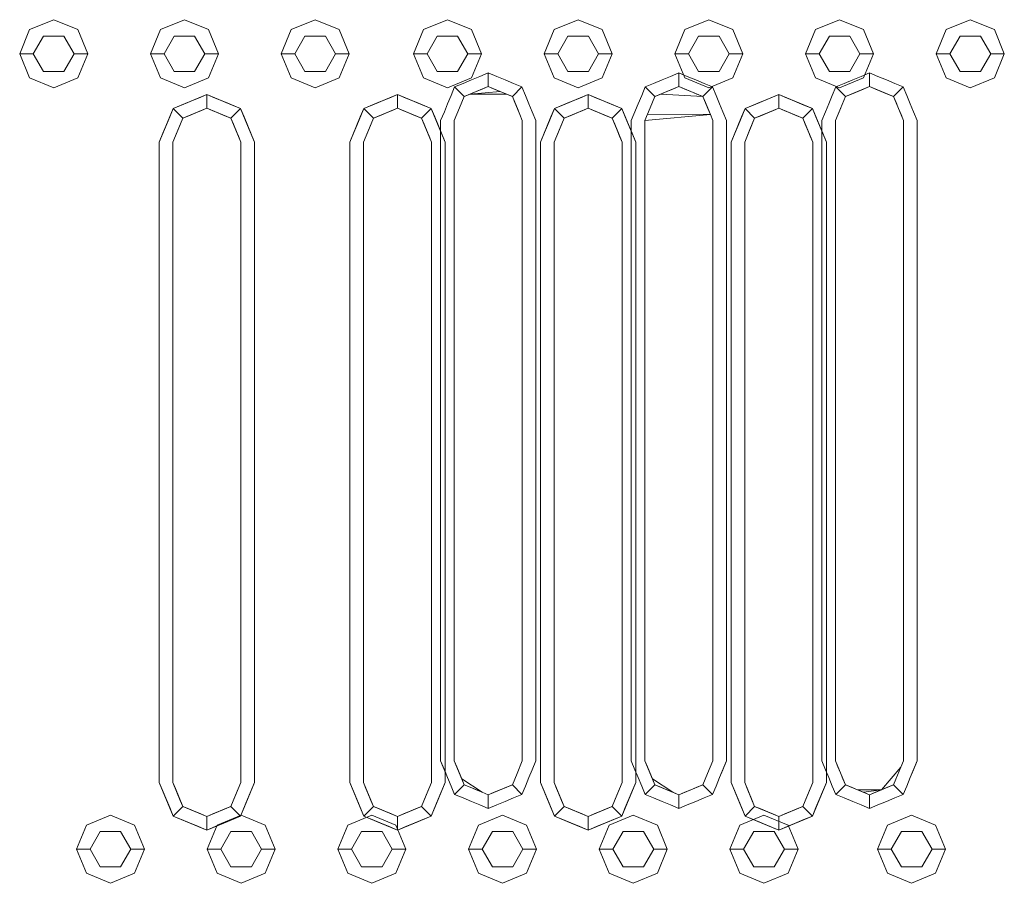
# Model space of a CAD drawing. Header units: millimetres. Extents: x 321 to 585, y -277 to 9.
# Tile 740 of 1056: x 354.615 to 355.338, y -31.534 to -30.9. Entities that reach past the tile are written whole.
import ezdxf

# ---------------------------------------------------------------- set-up
doc = ezdxf.new("R2010")
doc.units = ezdxf.units.MM
doc.header["$MEASUREMENT"] = 0
doc.layers.add('IFC-Elemento construtivo genérico-Contorno', color=253, linetype='Continuous', lineweight=5)

msp = doc.modelspace()

# ---------------------------------------------------------------- linework, layer by layer
at = {"layer": 'IFC-Elemento construtivo genérico-Contorno', "lineweight": 5}
for p, q in [((354.62227, -30.90745), (354.63995, -30.90014)), ((354.63995, -30.90014), (354.65763, -30.90745)), ((354.71828, -30.90745), (354.73595, -30.90014)), ((354.73595, -30.90014), (354.75363, -30.90745)), ((354.81427, -30.90745), (354.83195, -30.90014)), ((354.83195, -30.90014), (354.84963, -30.90745)), ((354.91146, -30.90745), (354.92913, -30.90014)), ((354.92913, -30.90014), (354.94681, -30.90745)), ((355.00746, -30.90745), (355.02513, -30.90014)), ((355.02513, -30.90014), (355.04281, -30.90745)), ((355.10346, -30.90745), (355.12113, -30.90014)), ((355.12113, -30.90014), (355.13881, -30.90745)), ((355.19946, -30.90745), (355.21714, -30.90014)), ((355.21714, -30.90014), (355.23481, -30.90745)), ((355.29546, -30.90745), (355.31313, -30.90014)), ((355.31313, -30.90014), (355.33081, -30.90745)), ((354.61495, -30.92514), (354.62227, -30.90745)), ((354.65763, -30.90745), (354.66495, -30.92514)), ((354.71095, -30.92514), (354.71828, -30.90745)), ((354.75363, -30.90745), (354.76095, -30.92514)), ((354.80695, -30.92514), (354.81427, -30.90745)), ((354.84963, -30.90745), (354.85695, -30.92514)), ((354.90413, -30.92514), (354.91146, -30.90745)), ((354.94681, -30.90745), (354.95413, -30.92514)), ((355.00013, -30.92514), (355.00746, -30.90745)), ((355.04281, -30.90745), (355.05013, -30.92514)), ((355.09613, -30.92514), (355.10346, -30.90745)), ((355.13881, -30.90745), (355.14613, -30.92514)), ((355.19214, -30.92514), (355.19946, -30.90745)), ((355.23481, -30.90745), (355.24214, -30.92514)), ((355.28813, -30.92514), (355.29546, -30.90745)), ((355.33081, -30.90745), (355.33813, -30.92514)), ((354.62495, -30.92514), (354.63245, -30.91214)), ((354.63245, -30.91214), (354.64745, -30.91214)), ((354.64745, -30.91214), (354.65495, -30.92514)), ((354.72095, -30.92514), (354.72845, -30.91214)), ((354.72845, -30.91214), (354.74345, -30.91214)), ((354.74345, -30.91214), (354.75095, -30.92514)), ((354.81695, -30.92514), (354.82445, -30.91214)), ((354.82445, -30.91214), (354.83945, -30.91214)), ((354.83945, -30.91214), (354.84695, -30.92514)), ((354.91413, -30.92514), (354.92163, -30.91214)), ((354.92163, -30.91214), (354.93663, -30.91214)), ((354.93663, -30.91214), (354.94413, -30.92514)), ((355.01013, -30.92514), (355.01763, -30.91214)), ((355.01763, -30.91214), (355.03263, -30.91214)), ((355.03263, -30.91214), (355.04013, -30.92514)), ((355.10613, -30.92514), (355.11363, -30.91214)), ((355.11363, -30.91214), (355.12863, -30.91214)), ((355.12863, -30.91214), (355.13613, -30.92514)), ((355.20214, -30.92514), (355.20964, -30.91214)), ((355.20964, -30.91214), (355.22464, -30.91214)), ((355.22464, -30.91214), (355.23214, -30.92514)), ((355.29813, -30.92514), (355.30563, -30.91214)), ((355.30563, -30.91214), (355.32063, -30.91214)), ((355.32063, -30.91214), (355.32813, -30.92514)), ((354.61495, -30.92514), (354.62495, -30.92514)), ((354.61495, -30.92514), (354.62227, -30.94281)), ((354.62495, -30.92514), (354.63245, -30.93813)), ((354.64745, -30.93813), (354.65495, -30.92514)), ((354.65495, -30.92514), (354.66495, -30.92514)), ((354.65763, -30.94281), (354.66495, -30.92514)), ((354.71095, -30.92514), (354.72095, -30.92514)), ((354.71095, -30.92514), (354.71828, -30.94281)), ((354.72095, -30.92514), (354.72845, -30.93813)), ((354.74345, -30.93813), (354.75095, -30.92514)), ((354.75095, -30.92514), (354.76095, -30.92514)), ((354.75363, -30.94281), (354.76095, -30.92514)), ((354.80695, -30.92514), (354.81695, -30.92514)), ((354.80695, -30.92514), (354.81427, -30.94281)), ((354.81695, -30.92514), (354.82445, -30.93813)), ((354.83945, -30.93813), (354.84695, -30.92514)), ((354.84695, -30.92514), (354.85695, -30.92514)), ((354.84963, -30.94281), (354.85695, -30.92514)), ((354.90413, -30.92514), (354.91413, -30.92514)), ((354.90413, -30.92514), (354.91146, -30.94281)), ((354.91413, -30.92514), (354.92163, -30.93813)), ((354.93663, -30.93813), (354.94413, -30.92514)), ((354.94413, -30.92514), (354.95413, -30.92514)), ((354.94681, -30.94281), (354.95413, -30.92514)), ((355.00013, -30.92514), (355.01013, -30.92514)), ((355.00013, -30.92514), (355.00746, -30.94281)), ((355.01013, -30.92514), (355.01763, -30.93813)), ((355.03263, -30.93813), (355.04013, -30.92514)), ((355.04013, -30.92514), (355.05013, -30.92514)), ((355.04281, -30.94281), (355.05013, -30.92514)), ((355.09613, -30.92514), (355.10613, -30.92514)), ((355.09613, -30.92514), (355.10346, -30.94281)), ((355.10613, -30.92514), (355.11363, -30.93813)), ((355.12863, -30.93813), (355.13613, -30.92514)), ((355.13613, -30.92514), (355.14613, -30.92514)), ((355.13881, -30.94281), (355.14613, -30.92514)), ((355.19214, -30.92514), (355.20214, -30.92514)), ((355.19214, -30.92514), (355.19946, -30.94281)), ((355.20214, -30.92514), (355.20964, -30.93813)), ((355.22464, -30.93813), (355.23214, -30.92514)), ((355.23214, -30.92514), (355.24214, -30.92514)), ((355.23481, -30.94281), (355.24214, -30.92514)), ((355.28813, -30.92514), (355.29813, -30.92514)), ((355.28813, -30.92514), (355.29546, -30.94281)), ((355.29813, -30.92514), (355.30563, -30.93813)), ((355.32063, -30.93813), (355.32813, -30.92514)), ((355.32813, -30.92514), (355.33813, -30.92514)), ((355.33081, -30.94281), (355.33813, -30.92514)), ((354.62227, -30.94281), (354.63995, -30.95014)), ((354.63245, -30.93813), (354.64745, -30.93813)), ((354.63995, -30.95014), (354.65763, -30.94281)), ((354.71828, -30.94281), (354.73595, -30.95014)), ((354.72845, -30.93813), (354.74345, -30.93813)), ((354.73595, -30.95014), (354.75363, -30.94281)), ((354.81427, -30.94281), (354.83195, -30.95014)), ((354.82445, -30.93813), (354.83945, -30.93813)), ((354.83195, -30.95014), (354.84963, -30.94281)), ((354.91146, -30.94281), (354.92913, -30.95014)), ((354.92163, -30.93813), (354.93663, -30.93813)), ((354.92913, -30.95014), (354.94681, -30.94281)), ((354.94057, -30.94693), (354.94676, -30.94437)), ((354.94676, -30.94437), (354.95295, -30.9418)), ((354.95295, -30.9418), (354.95913, -30.93924)), ((354.95913, -30.94924), (354.95913, -30.93924)), ((354.95913, -30.93924), (354.96532, -30.9418)), ((354.96532, -30.9418), (354.97151, -30.94437)), ((354.97151, -30.94437), (354.9777, -30.94693)), ((355.00746, -30.94281), (355.02513, -30.95014)), ((355.01763, -30.93813), (355.03263, -30.93813)), ((355.02513, -30.95014), (355.04281, -30.94281)), ((355.08057, -30.94693), (355.08676, -30.94437)), ((355.08676, -30.94437), (355.09295, -30.9418)), ((355.09295, -30.9418), (355.09913, -30.93924)), ((355.09913, -30.94924), (355.09913, -30.93924)), ((355.09913, -30.93924), (355.10532, -30.9418)), ((355.10346, -30.94281), (355.12113, -30.95014)), ((355.10532, -30.9418), (355.11151, -30.94437)), ((355.11151, -30.94437), (355.1177, -30.94693)), ((355.11363, -30.93813), (355.12863, -30.93813)), ((355.12113, -30.95014), (355.13881, -30.94281)), ((355.19946, -30.94281), (355.21714, -30.95014)), ((355.20964, -30.93813), (355.22464, -30.93813)), ((355.21714, -30.95014), (355.23481, -30.94281)), ((355.22057, -30.94693), (355.22676, -30.94437)), ((355.22676, -30.94437), (355.23295, -30.9418)), ((355.23295, -30.9418), (355.23913, -30.93924)), ((355.23913, -30.94924), (355.23913, -30.93924)), ((355.23913, -30.93924), (355.24532, -30.9418)), ((355.24532, -30.9418), (355.25151, -30.94437)), ((355.25151, -30.94437), (355.2577, -30.94693)), ((355.29546, -30.94281), (355.31313, -30.95014)), ((355.30563, -30.93813), (355.32063, -30.93813)), ((355.31313, -30.95014), (355.33081, -30.94281)), ((354.93182, -30.95568), (354.93439, -30.94949)), ((354.93439, -30.94949), (354.94057, -30.94693)), ((354.93439, -30.94949), (354.94146, -30.95656)), ((354.95029, -30.9529), (354.95913, -30.94924)), ((354.95029, -30.9529), (354.95472, -30.95107)), ((354.95472, -30.95107), (354.95913, -30.94924)), ((354.95913, -30.94924), (354.96797, -30.9529)), ((354.95913, -30.94924), (354.96355, -30.95107)), ((354.96355, -30.95107), (354.96797, -30.9529)), ((354.97681, -30.95656), (354.98388, -30.94949)), ((354.9777, -30.94693), (354.98388, -30.94949)), ((354.98388, -30.94949), (354.98645, -30.95568)), ((355.07182, -30.95568), (355.07439, -30.94949)), ((355.07439, -30.94949), (355.08057, -30.94693)), ((355.07439, -30.94949), (355.08146, -30.95656)), ((355.09029, -30.9529), (355.09913, -30.94924)), ((355.09029, -30.9529), (355.09472, -30.95107)), ((355.09472, -30.95107), (355.09913, -30.94924)), ((355.09913, -30.94924), (355.10355, -30.95107)), ((355.09913, -30.94924), (355.10797, -30.9529)), ((355.10355, -30.95107), (355.10797, -30.9529)), ((355.11681, -30.95656), (355.12388, -30.94949)), ((355.1177, -30.94693), (355.12388, -30.94949)), ((355.12388, -30.94949), (355.12645, -30.95568)), ((355.21182, -30.95568), (355.21439, -30.94949)), ((355.21439, -30.94949), (355.22057, -30.94693)), ((355.21439, -30.94949), (355.22146, -30.95656)), ((355.22146, -30.95656), (355.23913, -30.94924)), ((355.22588, -30.95473), (355.23472, -30.95107)), ((355.23029, -30.9529), (355.23913, -30.94924)), ((355.23472, -30.95107), (355.23913, -30.94924)), ((355.23913, -30.94924), (355.24797, -30.9529)), ((355.23913, -30.94924), (355.24355, -30.95107)), ((355.24355, -30.95107), (355.25239, -30.95473)), ((355.25681, -30.95656), (355.26388, -30.94949)), ((355.2577, -30.94693), (355.26388, -30.94949)), ((355.26388, -30.94949), (355.26645, -30.95568)), ((354.7277, -30.96538), (354.75245, -30.95514)), ((354.73389, -30.96282), (354.75245, -30.95514)), ((354.74008, -30.96026), (354.74626, -30.9577)), ((354.74626, -30.9577), (354.75245, -30.95514)), ((354.75245, -30.96514), (354.75245, -30.95514)), ((354.75245, -30.95514), (354.7772, -30.96538)), ((354.75245, -30.95514), (354.77101, -30.96282)), ((354.75245, -30.95514), (354.75864, -30.9577)), ((354.75864, -30.9577), (354.76483, -30.96026)), ((354.8677, -30.96538), (354.89245, -30.95514)), ((354.87389, -30.96282), (354.89245, -30.95514)), ((354.88008, -30.96026), (354.88626, -30.9577)), ((354.88626, -30.9577), (354.89245, -30.95514)), ((354.89245, -30.96514), (354.89245, -30.95514)), ((354.89245, -30.95514), (354.9172, -30.96538)), ((354.89245, -30.95514), (354.91101, -30.96282)), ((354.89245, -30.95514), (354.89864, -30.9577)), ((354.89864, -30.9577), (354.90483, -30.96026)), ((354.92926, -30.96187), (354.93182, -30.95568)), ((354.93802, -30.96485), (354.94146, -30.95656)), ((354.94146, -30.95656), (354.95029, -30.9529)), ((354.94146, -30.95656), (354.94588, -30.95473)), ((354.94588, -30.95473), (354.96797, -30.9529)), ((354.94588, -30.95473), (354.95029, -30.9529)), ((354.94588, -30.95473), (354.97239, -30.95473)), ((354.96797, -30.9529), (354.97239, -30.95473)), ((354.96797, -30.9529), (354.97681, -30.95656)), ((354.97239, -30.95473), (354.97681, -30.95656)), ((354.97681, -30.95656), (354.98047, -30.9654)), ((354.97681, -30.95656), (354.97864, -30.96098)), ((354.98645, -30.95568), (354.98901, -30.96187)), ((355.0077, -30.96538), (355.03245, -30.95514)), ((355.01389, -30.96282), (355.03245, -30.95514)), ((355.02008, -30.96026), (355.02626, -30.9577)), ((355.02626, -30.9577), (355.03245, -30.95514)), ((355.03245, -30.96514), (355.03245, -30.95514)), ((355.03245, -30.95514), (355.0572, -30.96538)), ((355.03245, -30.95514), (355.05101, -30.96282)), ((355.03245, -30.95514), (355.03864, -30.9577)), ((355.03864, -30.9577), (355.04483, -30.96026)), ((355.06926, -30.96187), (355.07182, -30.95568)), ((355.07974, -30.96071), (355.08146, -30.95656)), ((355.08146, -30.95656), (355.09029, -30.9529)), ((355.08146, -30.95656), (355.08588, -30.95473)), ((355.08588, -30.95473), (355.09029, -30.9529)), ((355.08588, -30.95473), (355.11681, -30.95656)), ((355.10797, -30.9529), (355.11239, -30.95473)), ((355.10797, -30.9529), (355.11681, -30.95656)), ((355.11239, -30.95473), (355.11681, -30.95656)), ((355.11681, -30.95656), (355.12047, -30.9654)), ((355.11681, -30.95656), (355.11864, -30.96098)), ((355.12645, -30.95568), (355.12901, -30.96187)), ((355.1477, -30.96538), (355.17245, -30.95514)), ((355.15389, -30.96282), (355.17245, -30.95514)), ((355.16008, -30.96026), (355.16626, -30.9577)), ((355.16626, -30.9577), (355.17245, -30.95514)), ((355.17245, -30.96514), (355.17245, -30.95514)), ((355.17245, -30.95514), (355.1972, -30.96538)), ((355.17245, -30.95514), (355.19101, -30.96282)), ((355.17245, -30.95514), (355.17864, -30.9577)), ((355.17864, -30.9577), (355.18483, -30.96026)), ((355.20926, -30.96187), (355.21182, -30.95568)), ((355.21413, -30.97424), (355.22146, -30.95656)), ((355.22146, -30.95656), (355.23029, -30.9529)), ((355.22146, -30.95656), (355.22588, -30.95473)), ((355.24797, -30.9529), (355.25681, -30.95656)), ((355.25239, -30.95473), (355.25681, -30.95656)), ((355.25681, -30.95656), (355.26047, -30.9654)), ((355.25681, -30.95656), (355.25864, -30.96098)), ((355.26645, -30.95568), (355.26901, -30.96187)), ((354.71745, -30.99014), (354.7277, -30.96538)), ((354.72258, -30.97776), (354.7277, -30.96538)), ((354.72514, -30.97157), (354.7277, -30.96538)), ((354.7277, -30.96538), (354.74008, -30.96026)), ((354.7277, -30.96538), (354.73389, -30.96282)), ((354.7277, -30.96538), (354.73477, -30.97245)), ((354.73477, -30.97245), (354.75245, -30.96514)), ((354.73919, -30.97063), (354.75245, -30.96514)), ((354.74803, -30.96697), (354.75245, -30.96514)), ((354.75245, -30.96514), (354.75687, -30.96697)), ((354.75245, -30.96514), (354.76571, -30.97063)), ((354.75245, -30.96514), (354.77013, -30.97245)), ((354.76483, -30.96026), (354.7772, -30.96538)), ((354.77013, -30.97245), (354.7772, -30.96538)), ((354.77101, -30.96282), (354.7772, -30.96538)), ((354.7772, -30.96538), (354.78745, -30.99014)), ((354.7772, -30.96538), (354.78233, -30.97776)), ((354.7772, -30.96538), (354.77976, -30.97157)), ((354.85745, -30.99014), (354.8677, -30.96538)), ((354.86258, -30.97776), (354.8677, -30.96538)), ((354.86514, -30.97157), (354.8677, -30.96538)), ((354.8677, -30.96538), (354.88008, -30.96026)), ((354.8677, -30.96538), (354.87389, -30.96282)), ((354.8677, -30.96538), (354.87477, -30.97245)), ((354.87477, -30.97245), (354.89245, -30.96514)), ((354.87919, -30.97063), (354.89245, -30.96514)), ((354.88803, -30.96697), (354.89245, -30.96514)), ((354.89245, -30.96514), (354.89687, -30.96697)), ((354.89245, -30.96514), (354.90571, -30.97063)), ((354.89245, -30.96514), (354.91013, -30.97245)), ((354.90483, -30.96026), (354.9172, -30.96538)), ((354.91013, -30.97245), (354.9172, -30.96538)), ((354.91101, -30.96282), (354.9172, -30.96538)), ((354.9172, -30.96538), (354.92745, -30.99014)), ((354.9172, -30.96538), (354.92233, -30.97776)), ((354.9172, -30.96538), (354.91976, -30.97157)), ((354.92686, -30.96767), (354.92926, -30.96187)), ((354.93608, -30.96954), (354.93802, -30.96485)), ((354.97864, -30.96098), (354.9823, -30.96982)), ((354.98047, -30.9654), (354.9823, -30.96982)), ((354.98901, -30.96187), (354.99141, -30.96767)), ((354.99745, -30.99014), (355.0077, -30.96538)), ((355.00258, -30.97776), (355.0077, -30.96538)), ((355.00514, -30.97157), (355.0077, -30.96538)), ((355.0077, -30.96538), (355.02008, -30.96026)), ((355.0077, -30.96538), (355.01389, -30.96282)), ((355.0077, -30.96538), (355.01477, -30.97245)), ((355.01477, -30.97245), (355.03245, -30.96514)), ((355.01919, -30.97063), (355.03245, -30.96514)), ((355.02803, -30.96697), (355.03245, -30.96514)), ((355.03245, -30.96514), (355.03687, -30.96697)), ((355.03245, -30.96514), (355.04571, -30.97063)), ((355.03245, -30.96514), (355.05013, -30.97245)), ((355.04483, -30.96026), (355.0572, -30.96538)), ((355.05013, -30.97245), (355.0572, -30.96538)), ((355.05101, -30.96282), (355.0572, -30.96538)), ((355.0572, -30.96538), (355.06745, -30.99014)), ((355.0572, -30.96538), (355.06233, -30.97776)), ((355.0572, -30.96538), (355.05976, -30.97157)), ((355.06413, -30.97424), (355.06926, -30.96187)), ((355.06686, -30.96767), (355.06926, -30.96187)), ((355.07608, -30.96954), (355.07974, -30.96071)), ((355.07608, -30.96954), (355.07802, -30.96485)), ((355.07802, -30.96485), (355.07974, -30.96071)), ((355.11864, -30.96098), (355.1223, -30.96982)), ((355.12047, -30.9654), (355.1223, -30.96982)), ((355.12901, -30.96187), (355.13141, -30.96767)), ((355.13745, -30.99014), (355.1477, -30.96538)), ((355.14258, -30.97776), (355.1477, -30.96538)), ((355.14514, -30.97157), (355.1477, -30.96538)), ((355.1477, -30.96538), (355.16008, -30.96026)), ((355.1477, -30.96538), (355.15389, -30.96282)), ((355.1477, -30.96538), (355.15477, -30.97245)), ((355.15477, -30.97245), (355.17245, -30.96514)), ((355.15919, -30.97063), (355.17245, -30.96514)), ((355.16803, -30.96697), (355.17245, -30.96514)), ((355.17245, -30.96514), (355.17687, -30.96697)), ((355.17245, -30.96514), (355.18571, -30.97063)), ((355.17245, -30.96514), (355.19013, -30.97245)), ((355.18483, -30.96026), (355.1972, -30.96538)), ((355.19013, -30.97245), (355.1972, -30.96538)), ((355.19101, -30.96282), (355.1972, -30.96538)), ((355.1972, -30.96538), (355.20745, -30.99014)), ((355.1972, -30.96538), (355.20233, -30.97776)), ((355.1972, -30.96538), (355.19976, -30.97157)), ((355.20686, -30.96767), (355.20926, -30.96187)), ((355.21608, -30.96954), (355.21802, -30.96485)), ((355.25864, -30.96098), (355.26047, -30.9654)), ((355.26047, -30.9654), (355.2623, -30.96982)), ((355.26047, -30.9654), (355.26413, -30.97424)), ((355.26901, -30.96187), (355.27141, -30.96767)), ((354.71745, -30.99014), (354.72514, -30.97157)), ((354.72745, -30.99014), (354.73477, -30.97245)), ((354.73306, -30.9766), (354.73477, -30.97245)), ((354.73477, -30.97245), (354.74361, -30.96879)), ((354.73477, -30.97245), (354.73919, -30.97063)), ((354.74361, -30.96879), (354.74803, -30.96697)), ((354.75687, -30.96697), (354.76129, -30.96879)), ((354.76129, -30.96879), (354.77013, -30.97245)), ((354.76571, -30.97063), (354.77013, -30.97245)), ((354.77013, -30.97245), (354.77745, -30.99014)), ((354.77013, -30.97245), (354.77379, -30.98129)), ((354.77013, -30.97245), (354.77196, -30.97688)), ((354.77976, -30.97157), (354.78745, -30.99014)), ((354.85745, -30.99014), (354.86514, -30.97157)), ((354.86745, -30.99014), (354.87477, -30.97245)), ((354.87306, -30.9766), (354.87477, -30.97245)), ((354.87477, -30.97245), (354.88361, -30.96879)), ((354.87477, -30.97245), (354.87919, -30.97063)), ((354.88361, -30.96879), (354.88803, -30.96697)), ((354.89687, -30.96697), (354.90129, -30.96879)), ((354.90129, -30.96879), (354.91013, -30.97245)), ((354.90571, -30.97063), (354.91013, -30.97245)), ((354.91013, -30.97245), (354.91745, -30.99014)), ((354.91013, -30.97245), (354.91379, -30.98129)), ((354.91013, -30.97245), (354.91196, -30.97688)), ((354.91976, -30.97157), (354.92745, -30.99014)), ((354.92413, -30.97424), (354.92686, -30.96767)), ((354.93413, -30.97424), (354.93608, -30.96954)), ((354.9823, -30.96982), (354.98413, -30.97424)), ((354.99141, -30.96767), (354.99413, -30.97424)), ((354.99745, -30.99014), (355.00514, -30.97157)), ((355.00745, -30.99014), (355.01477, -30.97245)), ((355.01306, -30.9766), (355.01477, -30.97245)), ((355.01477, -30.97245), (355.02361, -30.96879)), ((355.01477, -30.97245), (355.01919, -30.97063)), ((355.02361, -30.96879), (355.02803, -30.96697)), ((355.03687, -30.96697), (355.04129, -30.96879)), ((355.04129, -30.96879), (355.05013, -30.97245)), ((355.04571, -30.97063), (355.05013, -30.97245)), ((355.05013, -30.97245), (355.05745, -30.99014)), ((355.05013, -30.97245), (355.05379, -30.98129)), ((355.05013, -30.97245), (355.05196, -30.97688)), ((355.05976, -30.97157), (355.06745, -30.99014)), ((355.06413, -30.97424), (355.06686, -30.96767)), ((355.07413, -30.97424), (355.07608, -30.96954)), ((355.07413, -30.97424), (355.1223, -30.96982)), ((355.07608, -30.96954), (355.1223, -30.96982)), ((355.1223, -30.96982), (355.12413, -30.97424)), ((355.13141, -30.96767), (355.13413, -30.97424)), ((355.13745, -30.99014), (355.14514, -30.97157)), ((355.14745, -30.99014), (355.15477, -30.97245)), ((355.15306, -30.9766), (355.15477, -30.97245)), ((355.15477, -30.97245), (355.16361, -30.96879)), ((355.15477, -30.97245), (355.15919, -30.97063)), ((355.16361, -30.96879), (355.16803, -30.96697)), ((355.17687, -30.96697), (355.18129, -30.96879)), ((355.18129, -30.96879), (355.19013, -30.97245)), ((355.18571, -30.97063), (355.19013, -30.97245)), ((355.19013, -30.97245), (355.19745, -30.99014)), ((355.19013, -30.97245), (355.19379, -30.98129)), ((355.19013, -30.97245), (355.19196, -30.97688)), ((355.19976, -30.97157), (355.20745, -30.99014)), ((355.20413, -30.97424), (355.20686, -30.96767)), ((355.21413, -30.97424), (355.21608, -30.96954)), ((355.2623, -30.96982), (355.26413, -30.97424)), ((355.27141, -30.96767), (355.27413, -30.97424)), ((354.72017, -30.98356), (354.72258, -30.97776)), ((354.72745, -30.99014), (354.73306, -30.9766)), ((354.72745, -30.99014), (354.73134, -30.98074)), ((354.73134, -30.98074), (354.73306, -30.9766)), ((354.77196, -30.97688), (354.77745, -30.99014)), ((354.78233, -30.97776), (354.78745, -30.99014)), ((354.78233, -30.97776), (354.78473, -30.98356)), ((354.86017, -30.98356), (354.86258, -30.97776)), ((354.86745, -30.99014), (354.87306, -30.9766)), ((354.86745, -30.99014), (354.87134, -30.98074)), ((354.87134, -30.98074), (354.87306, -30.9766)), ((354.91196, -30.97688), (354.91745, -30.99014)), ((354.92233, -30.97776), (354.92745, -30.99014)), ((354.92233, -30.97776), (354.92473, -30.98356)), ((354.92413, -31.44424), (354.92413, -30.97424)), ((354.93413, -31.44424), (354.93413, -30.97424)), ((354.98413, -31.44424), (354.98413, -30.97424)), ((354.99413, -31.44424), (354.99413, -30.97424)), ((355.00017, -30.98356), (355.00258, -30.97776)), ((355.00745, -30.99014), (355.01306, -30.9766)), ((355.00745, -30.99014), (355.01134, -30.98074)), ((355.01134, -30.98074), (355.01306, -30.9766)), ((355.05196, -30.97688), (355.05745, -30.99014)), ((355.06233, -30.97776), (355.06745, -30.99014)), ((355.06233, -30.97776), (355.06473, -30.98356)), ((355.06413, -31.44424), (355.06413, -30.97424)), ((355.07413, -31.44424), (355.07413, -30.97424)), ((355.12413, -31.44424), (355.12413, -30.97424)), ((355.13413, -31.44424), (355.13413, -30.97424)), ((355.14017, -30.98356), (355.14258, -30.97776)), ((355.14745, -30.99014), (355.15306, -30.9766)), ((355.14745, -30.99014), (355.15134, -30.98074)), ((355.15134, -30.98074), (355.15306, -30.9766)), ((355.19196, -30.97688), (355.19745, -30.99014)), ((355.20233, -30.97776), (355.20745, -30.99014)), ((355.20233, -30.97776), (355.20473, -30.98356)), ((355.20413, -31.44424), (355.20413, -30.97424)), ((355.21413, -31.44424), (355.21413, -30.97424)), ((355.26413, -31.44424), (355.26413, -30.97424)), ((355.27413, -31.44424), (355.27413, -30.97424)), ((354.71745, -30.99014), (354.72017, -30.98356)), ((354.77379, -30.98129), (354.77562, -30.98572)), ((354.77562, -30.98572), (354.77745, -30.99014)), ((354.78473, -30.98356), (354.78745, -30.99014)), ((354.85745, -30.99014), (354.86017, -30.98356)), ((354.91379, -30.98129), (354.91562, -30.98572)), ((354.91562, -30.98572), (354.91745, -30.99014)), ((354.92473, -30.98356), (354.92745, -30.99014)), ((354.99745, -30.99014), (355.00017, -30.98356)), ((355.05379, -30.98129), (355.05562, -30.98572)), ((355.05562, -30.98572), (355.05745, -30.99014)), ((355.06473, -30.98356), (355.06745, -30.99014)), ((355.13745, -30.99014), (355.14017, -30.98356)), ((355.19379, -30.98129), (355.19562, -30.98572)), ((355.19562, -30.98572), (355.19745, -30.99014)), ((355.20473, -30.98356), (355.20745, -30.99014)), ((354.71745, -31.46014), (354.71745, -30.99014)), ((354.72745, -31.46014), (354.72745, -30.99014)), ((354.77745, -31.46014), (354.77745, -30.99014)), ((354.78745, -31.46014), (354.78745, -30.99014)), ((354.85745, -31.46014), (354.85745, -30.99014)), ((354.86745, -31.46014), (354.86745, -30.99014)), ((354.91745, -31.46014), (354.91745, -30.99014)), ((354.92745, -31.46014), (354.92745, -30.99014)), ((354.99745, -31.46014), (354.99745, -30.99014)), ((355.00745, -31.46014), (355.00745, -30.99014)), ((355.05745, -31.46014), (355.05745, -30.99014)), ((355.06745, -31.46014), (355.06745, -30.99014)), ((355.13745, -31.46014), (355.13745, -30.99014)), ((355.14745, -31.46014), (355.14745, -30.99014)), ((355.19745, -31.46014), (355.19745, -30.99014)), ((355.20745, -31.46014), (355.20745, -30.99014)), ((354.92413, -31.44424), (354.92686, -31.45081)), ((354.92413, -31.44424), (354.93182, -31.46281)), ((354.92686, -31.45081), (354.92926, -31.45661)), ((354.93413, -31.44424), (354.93597, -31.44866)), ((354.93413, -31.44424), (354.93779, -31.45308)), ((354.93597, -31.44866), (354.93963, -31.4575)), ((354.98024, -31.45364), (354.98413, -31.44424)), ((354.98901, -31.45661), (354.99141, -31.45081)), ((354.99141, -31.45081), (354.99413, -31.44424)), ((355.06413, -31.44424), (355.06686, -31.45081)), ((355.06686, -31.45081), (355.06926, -31.45661)), ((355.07413, -31.44424), (355.07597, -31.44866)), ((355.07413, -31.44424), (355.07779, -31.45308)), ((355.07597, -31.44866), (355.07963, -31.4575)), ((355.11853, -31.45778), (355.12219, -31.44894)), ((355.12024, -31.45364), (355.12413, -31.44424)), ((355.12901, -31.45661), (355.13413, -31.44424)), ((355.12901, -31.45661), (355.13141, -31.45081)), ((355.13141, -31.45081), (355.13413, -31.44424)), ((355.20413, -31.44424), (355.20686, -31.45081)), ((355.20686, -31.45081), (355.20926, -31.45661)), ((355.21413, -31.44424), (355.21779, -31.45308)), ((355.21413, -31.44424), (355.22146, -31.46192)), ((355.21413, -31.44424), (355.21597, -31.44866)), ((355.21597, -31.44866), (355.21779, -31.45308)), ((355.24797, -31.46558), (355.26219, -31.44894)), ((355.25853, -31.45778), (355.26219, -31.44894)), ((355.26219, -31.44894), (355.26413, -31.44424)), ((355.26901, -31.45661), (355.27413, -31.44424)), ((355.26901, -31.45661), (355.27141, -31.45081)), ((355.27141, -31.45081), (355.27413, -31.44424)), ((354.92926, -31.45661), (354.93182, -31.46281)), ((354.93779, -31.45308), (354.94146, -31.46192)), ((354.93963, -31.4575), (354.94146, -31.46192)), ((354.93963, -31.4575), (354.95472, -31.46741)), ((354.97681, -31.46192), (354.98024, -31.45364)), ((354.97681, -31.46192), (354.97853, -31.45778)), ((354.97853, -31.45778), (354.98024, -31.45364)), ((354.98645, -31.46281), (354.98901, -31.45661)), ((355.06926, -31.45661), (355.07182, -31.46281)), ((355.07779, -31.45308), (355.08146, -31.46192)), ((355.07963, -31.4575), (355.08146, -31.46192)), ((355.07963, -31.4575), (355.09472, -31.46741)), ((355.11681, -31.46192), (355.12024, -31.45364)), ((355.11681, -31.46192), (355.11853, -31.45778)), ((355.12645, -31.46281), (355.12901, -31.45661)), ((355.20926, -31.45661), (355.21182, -31.46281)), ((355.21779, -31.45308), (355.21963, -31.4575)), ((355.21779, -31.45308), (355.22146, -31.46192)), ((355.21963, -31.4575), (355.22146, -31.46192)), ((355.25681, -31.46192), (355.25853, -31.45778)), ((355.26645, -31.46281), (355.26901, -31.45661)), ((354.71745, -31.46014), (354.72258, -31.47251)), ((354.71745, -31.46014), (354.72017, -31.46671)), ((354.71745, -31.46014), (354.72514, -31.47869)), ((354.71745, -31.46014), (354.7277, -31.48489)), ((354.72745, -31.46014), (354.73477, -31.47781)), ((354.72745, -31.46014), (354.73294, -31.47339)), ((354.72745, -31.46014), (354.72928, -31.46455)), ((354.72928, -31.46455), (354.73477, -31.47781)), ((354.77013, -31.47781), (354.77745, -31.46014)), ((354.77184, -31.47366), (354.77745, -31.46014)), ((354.77184, -31.47366), (354.77551, -31.46483)), ((354.77356, -31.46952), (354.77745, -31.46014)), ((354.77551, -31.46483), (354.77745, -31.46014)), ((354.7772, -31.48489), (354.78745, -31.46014)), ((354.77976, -31.47869), (354.78745, -31.46014)), ((354.78233, -31.47251), (354.78745, -31.46014)), ((354.85745, -31.46014), (354.86258, -31.47251)), ((354.85745, -31.46014), (354.86017, -31.46671)), ((354.85745, -31.46014), (354.86514, -31.47869)), ((354.85745, -31.46014), (354.8677, -31.48489)), ((354.86745, -31.46014), (354.87477, -31.47781)), ((354.86745, -31.46014), (354.87294, -31.47339)), ((354.86745, -31.46014), (354.86928, -31.46455)), ((354.86928, -31.46455), (354.87477, -31.47781)), ((354.91013, -31.47781), (354.91745, -31.46014)), ((354.91184, -31.47366), (354.91745, -31.46014)), ((354.91184, -31.47366), (354.91551, -31.46483)), ((354.91356, -31.46952), (354.91745, -31.46014)), ((354.91551, -31.46483), (354.91745, -31.46014)), ((354.9172, -31.48489), (354.92745, -31.46014)), ((354.91976, -31.47869), (354.92745, -31.46014)), ((354.92233, -31.47251), (354.92745, -31.46014)), ((354.93182, -31.46281), (354.93439, -31.46899)), ((354.93439, -31.46899), (354.94146, -31.46192)), ((354.94146, -31.46192), (354.94588, -31.46375)), ((354.94588, -31.46375), (354.95029, -31.46558)), ((354.94588, -31.46375), (354.95472, -31.46741)), ((354.95029, -31.46558), (354.95472, -31.46741)), ((354.95913, -31.46924), (354.97681, -31.46192)), ((354.95913, -31.46924), (354.96797, -31.46558)), ((354.96355, -31.46741), (354.96797, -31.46558)), ((354.96797, -31.46558), (354.97681, -31.46192)), ((354.96797, -31.46558), (354.97239, -31.46375)), ((354.97239, -31.46375), (354.97681, -31.46192)), ((354.97681, -31.46192), (354.98388, -31.46899)), ((354.98388, -31.46899), (354.98645, -31.46281)), ((354.99745, -31.46014), (355.00258, -31.47251)), ((354.99745, -31.46014), (355.00017, -31.46671)), ((354.99745, -31.46014), (355.00514, -31.47869)), ((354.99745, -31.46014), (355.0077, -31.48489)), ((355.00745, -31.46014), (355.01477, -31.47781)), ((355.00745, -31.46014), (355.01294, -31.47339)), ((355.00745, -31.46014), (355.00928, -31.46455)), ((355.00928, -31.46455), (355.01477, -31.47781)), ((355.05013, -31.47781), (355.05745, -31.46014)), ((355.05184, -31.47366), (355.05745, -31.46014)), ((355.05184, -31.47366), (355.05551, -31.46483)), ((355.05356, -31.46952), (355.05745, -31.46014)), ((355.05551, -31.46483), (355.05745, -31.46014)), ((355.0572, -31.48489), (355.06745, -31.46014)), ((355.05976, -31.47869), (355.06745, -31.46014)), ((355.06233, -31.47251), (355.06745, -31.46014)), ((355.07182, -31.46281), (355.07439, -31.46899)), ((355.07439, -31.46899), (355.08146, -31.46192)), ((355.08146, -31.46192), (355.08588, -31.46375)), ((355.08146, -31.46192), (355.09029, -31.46558)), ((355.08588, -31.46375), (355.09029, -31.46558)), ((355.09029, -31.46558), (355.09913, -31.46924)), ((355.09029, -31.46558), (355.09472, -31.46741)), ((355.09913, -31.46924), (355.11681, -31.46192)), ((355.09913, -31.46924), (355.10797, -31.46558)), ((355.10355, -31.46741), (355.10797, -31.46558)), ((355.10797, -31.46558), (355.11681, -31.46192)), ((355.10797, -31.46558), (355.11239, -31.46375)), ((355.11239, -31.46375), (355.11681, -31.46192)), ((355.11681, -31.46192), (355.12388, -31.46899)), ((355.12388, -31.46899), (355.12645, -31.46281)), ((355.13745, -31.46014), (355.14258, -31.47251)), ((355.13745, -31.46014), (355.14017, -31.46671)), ((355.13745, -31.46014), (355.14514, -31.47869)), ((355.13745, -31.46014), (355.1477, -31.48489)), ((355.14745, -31.46014), (355.15477, -31.47781)), ((355.14745, -31.46014), (355.15294, -31.47339)), ((355.14745, -31.46014), (355.14928, -31.46455)), ((355.14928, -31.46455), (355.15477, -31.47781)), ((355.19013, -31.47781), (355.19745, -31.46014)), ((355.19184, -31.47366), (355.19745, -31.46014)), ((355.19184, -31.47366), (355.19551, -31.46483)), ((355.19356, -31.46952), (355.19745, -31.46014)), ((355.19551, -31.46483), (355.19745, -31.46014)), ((355.1972, -31.48489), (355.20745, -31.46014)), ((355.19976, -31.47869), (355.20745, -31.46014)), ((355.20233, -31.47251), (355.20745, -31.46014)), ((355.21182, -31.46281), (355.21439, -31.46899)), ((355.21439, -31.46899), (355.22146, -31.46192)), ((355.22146, -31.46192), (355.23029, -31.46558)), ((355.22146, -31.46192), (355.22588, -31.46375)), ((355.22588, -31.46375), (355.23029, -31.46558)), ((355.23029, -31.46558), (355.24797, -31.46558)), ((355.23029, -31.46558), (355.23472, -31.46741)), ((355.23029, -31.46558), (355.23913, -31.46924)), ((355.23472, -31.46741), (355.24797, -31.46558)), ((355.23913, -31.46924), (355.24797, -31.46558)), ((355.24355, -31.46741), (355.24797, -31.46558)), ((355.24797, -31.46558), (355.25681, -31.46192)), ((355.24797, -31.46558), (355.25239, -31.46375)), ((355.25239, -31.46375), (355.25681, -31.46192)), ((355.25681, -31.46192), (355.26388, -31.46899)), ((355.26388, -31.46899), (355.26645, -31.46281)), ((354.72017, -31.46671), (354.72258, -31.47251)), ((354.72258, -31.47251), (354.7277, -31.48489)), ((354.77184, -31.47366), (354.77356, -31.46952)), ((354.7772, -31.48489), (354.78233, -31.47251)), ((354.86017, -31.46671), (354.86258, -31.47251)), ((354.86258, -31.47251), (354.8677, -31.48489)), ((354.91184, -31.47366), (354.91356, -31.46952)), ((354.9172, -31.48489), (354.92233, -31.47251)), ((354.93439, -31.46899), (354.94057, -31.47156)), ((354.94057, -31.47156), (354.94676, -31.47411)), ((354.95472, -31.46741), (354.95913, -31.46924)), ((354.95913, -31.46924), (354.96355, -31.46741)), ((354.95913, -31.47924), (354.95913, -31.46924)), ((354.97151, -31.47411), (354.9777, -31.47156)), ((354.9777, -31.47156), (354.98388, -31.46899)), ((355.00017, -31.46671), (355.00258, -31.47251)), ((355.00258, -31.47251), (355.0077, -31.48489)), ((355.05184, -31.47366), (355.05356, -31.46952)), ((355.0572, -31.48489), (355.06233, -31.47251)), ((355.07439, -31.46899), (355.08057, -31.47156)), ((355.08057, -31.47156), (355.08676, -31.47411)), ((355.09472, -31.46741), (355.09913, -31.46924)), ((355.09913, -31.46924), (355.10355, -31.46741)), ((355.09913, -31.47924), (355.09913, -31.46924)), ((355.11151, -31.47411), (355.1177, -31.47156)), ((355.1177, -31.47156), (355.12388, -31.46899)), ((355.14017, -31.46671), (355.14258, -31.47251)), ((355.14258, -31.47251), (355.1477, -31.48489)), ((355.19184, -31.47366), (355.19356, -31.46952)), ((355.1972, -31.48489), (355.20233, -31.47251)), ((355.21439, -31.46899), (355.22057, -31.47156)), ((355.22057, -31.47156), (355.22676, -31.47411)), ((355.23472, -31.46741), (355.23913, -31.46924)), ((355.23913, -31.46924), (355.24355, -31.46741)), ((355.23913, -31.47924), (355.23913, -31.46924)), ((355.25151, -31.47411), (355.2577, -31.47156)), ((355.2577, -31.47156), (355.26388, -31.46899)), ((354.72514, -31.47869), (354.7277, -31.48489)), ((354.7277, -31.48489), (354.73477, -31.47781)), ((354.73294, -31.47339), (354.73477, -31.47781)), ((354.73477, -31.47781), (354.75245, -31.48514)), ((354.73477, -31.47781), (354.74803, -31.4833)), ((354.73477, -31.47781), (354.73919, -31.47964)), ((354.73919, -31.47964), (354.75245, -31.48514)), ((354.75245, -31.48514), (354.77013, -31.47781)), ((354.75245, -31.48514), (354.76571, -31.47964)), ((354.75687, -31.4833), (354.77013, -31.47781)), ((354.76129, -31.48148), (354.77013, -31.47781)), ((354.76571, -31.47964), (354.77013, -31.47781)), ((354.77013, -31.47781), (354.77184, -31.47366)), ((354.77013, -31.47781), (354.7772, -31.48489)), ((354.7772, -31.48489), (354.77976, -31.47869)), ((354.86514, -31.47869), (354.8677, -31.48489)), ((354.8677, -31.48489), (354.87477, -31.47781)), ((354.87294, -31.47339), (354.87477, -31.47781)), ((354.87477, -31.47781), (354.89245, -31.48514)), ((354.87477, -31.47781), (354.88803, -31.4833)), ((354.87477, -31.47781), (354.87919, -31.47964)), ((354.87919, -31.47964), (354.89245, -31.48514)), ((354.89245, -31.48514), (354.91013, -31.47781)), ((354.89245, -31.48514), (354.90571, -31.47964)), ((354.89687, -31.4833), (354.91013, -31.47781)), ((354.90129, -31.48148), (354.91013, -31.47781)), ((354.90571, -31.47964), (354.91013, -31.47781)), ((354.91013, -31.47781), (354.91184, -31.47366)), ((354.91013, -31.47781), (354.9172, -31.48489)), ((354.9172, -31.48489), (354.91976, -31.47869)), ((354.94676, -31.47411), (354.95295, -31.47668)), ((354.95295, -31.47668), (354.95913, -31.47924)), ((354.95913, -31.47924), (354.96532, -31.47668)), ((354.96532, -31.47668), (354.97151, -31.47411)), ((355.00514, -31.47869), (355.0077, -31.48489)), ((355.0077, -31.48489), (355.01477, -31.47781)), ((355.01294, -31.47339), (355.01477, -31.47781)), ((355.01477, -31.47781), (355.03245, -31.48514)), ((355.01477, -31.47781), (355.02803, -31.4833)), ((355.01477, -31.47781), (355.01919, -31.47964)), ((355.01919, -31.47964), (355.03245, -31.48514)), ((355.03245, -31.48514), (355.05013, -31.47781)), ((355.03245, -31.48514), (355.04571, -31.47964)), ((355.03687, -31.4833), (355.05013, -31.47781)), ((355.04129, -31.48148), (355.05013, -31.47781)), ((355.04571, -31.47964), (355.05013, -31.47781)), ((355.05013, -31.47781), (355.05184, -31.47366)), ((355.05013, -31.47781), (355.0572, -31.48489)), ((355.0572, -31.48489), (355.05976, -31.47869)), ((355.08676, -31.47411), (355.09295, -31.47668)), ((355.09295, -31.47668), (355.09913, -31.47924)), ((355.09913, -31.47924), (355.10532, -31.47668)), ((355.10532, -31.47668), (355.11151, -31.47411)), ((355.14514, -31.47869), (355.1477, -31.48489)), ((355.1477, -31.48489), (355.15477, -31.47781)), ((355.15294, -31.47339), (355.15477, -31.47781)), ((355.15477, -31.47781), (355.17245, -31.48514)), ((355.15477, -31.47781), (355.16803, -31.4833)), ((355.15477, -31.47781), (355.15919, -31.47964)), ((355.15919, -31.47964), (355.17245, -31.48514)), ((355.17245, -31.48514), (355.19013, -31.47781)), ((355.17245, -31.48514), (355.18571, -31.47964)), ((355.17687, -31.4833), (355.19013, -31.47781)), ((355.18129, -31.48148), (355.19013, -31.47781)), ((355.18571, -31.47964), (355.19013, -31.47781)), ((355.19013, -31.47781), (355.19184, -31.47366)), ((355.19013, -31.47781), (355.1972, -31.48489)), ((355.1972, -31.48489), (355.19976, -31.47869)), ((355.22676, -31.47411), (355.23295, -31.47668)), ((355.23295, -31.47668), (355.23913, -31.47924)), ((355.23913, -31.47924), (355.24532, -31.47668)), ((355.24532, -31.47668), (355.25151, -31.47411)), ((354.66393, -31.49156), (354.68161, -31.48424)), ((354.68161, -31.48424), (354.69929, -31.49156)), ((354.7277, -31.48489), (354.75245, -31.49514)), ((354.7277, -31.48489), (354.74008, -31.49001)), ((354.7277, -31.48489), (354.73389, -31.48744)), ((354.7277, -31.48489), (354.74626, -31.49257)), ((354.74803, -31.4833), (354.75245, -31.48514)), ((354.75245, -31.48514), (354.76129, -31.48148)), ((354.75245, -31.48514), (354.75687, -31.4833)), ((354.75245, -31.49514), (354.7772, -31.48489)), ((354.75245, -31.49514), (354.75245, -31.48514)), ((354.75864, -31.49257), (354.7772, -31.48489)), ((354.75994, -31.49156), (354.77761, -31.48424)), ((354.76483, -31.49001), (354.7772, -31.48489)), ((354.77101, -31.48744), (354.7772, -31.48489)), ((354.77761, -31.48424), (354.79529, -31.49156)), ((354.85593, -31.49156), (354.87361, -31.48424)), ((354.8677, -31.48489), (354.89245, -31.49514)), ((354.8677, -31.48489), (354.88008, -31.49001)), ((354.8677, -31.48489), (354.87389, -31.48744)), ((354.8677, -31.48489), (354.88626, -31.49257)), ((354.87361, -31.48424), (354.89129, -31.49156)), ((354.88803, -31.4833), (354.89245, -31.48514)), ((354.89245, -31.48514), (354.90129, -31.48148)), ((354.89245, -31.48514), (354.89687, -31.4833)), ((354.89245, -31.49514), (354.9172, -31.48489)), ((354.89245, -31.49514), (354.89245, -31.48514)), ((354.89864, -31.49257), (354.9172, -31.48489)), ((354.90483, -31.49001), (354.9172, -31.48489)), ((354.91101, -31.48744), (354.9172, -31.48489)), ((354.95194, -31.49156), (354.96961, -31.48424)), ((354.96961, -31.48424), (354.98729, -31.49156)), ((355.0077, -31.48489), (355.03245, -31.49514)), ((355.0077, -31.48489), (355.02008, -31.49001)), ((355.0077, -31.48489), (355.01389, -31.48744)), ((355.0077, -31.48489), (355.02626, -31.49257)), ((355.02803, -31.4833), (355.03245, -31.48514)), ((355.03245, -31.48514), (355.04129, -31.48148)), ((355.03245, -31.48514), (355.03687, -31.4833)), ((355.03245, -31.49514), (355.0572, -31.48489)), ((355.03245, -31.49514), (355.03245, -31.48514)), ((355.03864, -31.49257), (355.0572, -31.48489)), ((355.04483, -31.49001), (355.0572, -31.48489)), ((355.04794, -31.49156), (355.06561, -31.48424)), ((355.05101, -31.48744), (355.0572, -31.48489)), ((355.06561, -31.48424), (355.08329, -31.49156)), ((355.14393, -31.49156), (355.16161, -31.48424)), ((355.1477, -31.48489), (355.17245, -31.49514)), ((355.1477, -31.48489), (355.16008, -31.49001)), ((355.1477, -31.48489), (355.15389, -31.48744)), ((355.1477, -31.48489), (355.16626, -31.49257)), ((355.16161, -31.48424), (355.17929, -31.49156)), ((355.16803, -31.4833), (355.17245, -31.48514)), ((355.17245, -31.48514), (355.18129, -31.48148)), ((355.17245, -31.48514), (355.17687, -31.4833)), ((355.17245, -31.49514), (355.1972, -31.48489)), ((355.17245, -31.49514), (355.17245, -31.48514)), ((355.17864, -31.49257), (355.1972, -31.48489)), ((355.18483, -31.49001), (355.1972, -31.48489)), ((355.19101, -31.48744), (355.1972, -31.48489)), ((355.25236, -31.49156), (355.27003, -31.48424)), ((355.27003, -31.48424), (355.28771, -31.49156)), ((354.65661, -31.50924), (354.66393, -31.49156)), ((354.69929, -31.49156), (354.70661, -31.50924)), ((354.73389, -31.48744), (354.75245, -31.49514)), ((354.74008, -31.49001), (354.75245, -31.49514)), ((354.74626, -31.49257), (354.75245, -31.49514)), ((354.75245, -31.49514), (354.77101, -31.48744)), ((354.75245, -31.49514), (354.76483, -31.49001)), ((354.75245, -31.49514), (354.75864, -31.49257)), ((354.75261, -31.50924), (354.75994, -31.49156)), ((354.79529, -31.49156), (354.80261, -31.50924)), ((354.84861, -31.50924), (354.85593, -31.49156)), ((354.87389, -31.48744), (354.89245, -31.49514)), ((354.88008, -31.49001), (354.89245, -31.49514)), ((354.88626, -31.49257), (354.89245, -31.49514)), ((354.89129, -31.49156), (354.89861, -31.50924)), ((354.89245, -31.49514), (354.91101, -31.48744)), ((354.89245, -31.49514), (354.90483, -31.49001)), ((354.89245, -31.49514), (354.89864, -31.49257)), ((354.94461, -31.50924), (354.95194, -31.49156)), ((354.98729, -31.49156), (354.99461, -31.50924)), ((355.01389, -31.48744), (355.03245, -31.49514)), ((355.02008, -31.49001), (355.03245, -31.49514)), ((355.02626, -31.49257), (355.03245, -31.49514)), ((355.03245, -31.49514), (355.05101, -31.48744)), ((355.03245, -31.49514), (355.04483, -31.49001)), ((355.03245, -31.49514), (355.03864, -31.49257)), ((355.04061, -31.50924), (355.04794, -31.49156)), ((355.08329, -31.49156), (355.09061, -31.50924)), ((355.13661, -31.50924), (355.14393, -31.49156)), ((355.15389, -31.48744), (355.17245, -31.49514)), ((355.16008, -31.49001), (355.17245, -31.49514)), ((355.16626, -31.49257), (355.17245, -31.49514)), ((355.17245, -31.49514), (355.19101, -31.48744)), ((355.17245, -31.49514), (355.18483, -31.49001)), ((355.17245, -31.49514), (355.17864, -31.49257)), ((355.17929, -31.49156), (355.18661, -31.50924)), ((355.24503, -31.50924), (355.25236, -31.49156)), ((355.28771, -31.49156), (355.29503, -31.50924)), ((354.66661, -31.50924), (354.67411, -31.49625)), ((354.67411, -31.49625), (354.68911, -31.49625)), ((354.68911, -31.49625), (354.69661, -31.50924)), ((354.76261, -31.50924), (354.77011, -31.49625)), ((354.77011, -31.49625), (354.78511, -31.49625)), ((354.78511, -31.49625), (354.79261, -31.50924)), ((354.85861, -31.50924), (354.86611, -31.49625)), ((354.86611, -31.49625), (354.88111, -31.49625)), ((354.88111, -31.49625), (354.88861, -31.50924)), ((354.95461, -31.50924), (354.96211, -31.49625)), ((354.96211, -31.49625), (354.97711, -31.49625)), ((354.97711, -31.49625), (354.98461, -31.50924)), ((355.05061, -31.50924), (355.05811, -31.49625)), ((355.05811, -31.49625), (355.07311, -31.49625)), ((355.07311, -31.49625), (355.08061, -31.50924)), ((355.14661, -31.50924), (355.15411, -31.49625)), ((355.15411, -31.49625), (355.16911, -31.49625)), ((355.16911, -31.49625), (355.17661, -31.50924)), ((355.25503, -31.50924), (355.26253, -31.49625)), ((355.26253, -31.49625), (355.27753, -31.49625)), ((355.27753, -31.49625), (355.28503, -31.50924)), ((354.65661, -31.50924), (354.66661, -31.50924)), ((354.65661, -31.50924), (354.66393, -31.52692)), ((354.66661, -31.50924), (354.67411, -31.52223)), ((354.68911, -31.52223), (354.69661, -31.50924)), ((354.69661, -31.50924), (354.70661, -31.50924)), ((354.69929, -31.52692), (354.70661, -31.50924)), ((354.75261, -31.50924), (354.76261, -31.50924)), ((354.75261, -31.50924), (354.75994, -31.52692)), ((354.76261, -31.50924), (354.77011, -31.52223)), ((354.78511, -31.52223), (354.79261, -31.50924)), ((354.79261, -31.50924), (354.80261, -31.50924)), ((354.79529, -31.52692), (354.80261, -31.50924)), ((354.84861, -31.50924), (354.85861, -31.50924)), ((354.84861, -31.50924), (354.85593, -31.52692)), ((354.85861, -31.50924), (354.86611, -31.52223)), ((354.88111, -31.52223), (354.88861, -31.50924)), ((354.88861, -31.50924), (354.89861, -31.50924)), ((354.89129, -31.52692), (354.89861, -31.50924)), ((354.94461, -31.50924), (354.95461, -31.50924)), ((354.94461, -31.50924), (354.95194, -31.52692)), ((354.95461, -31.50924), (354.96211, -31.52223)), ((354.97711, -31.52223), (354.98461, -31.50924)), ((354.98461, -31.50924), (354.99461, -31.50924)), ((354.98729, -31.52692), (354.99461, -31.50924)), ((355.04061, -31.50924), (355.05061, -31.50924)), ((355.04061, -31.50924), (355.04794, -31.52692)), ((355.05061, -31.50924), (355.05811, -31.52223)), ((355.07311, -31.52223), (355.08061, -31.50924)), ((355.08061, -31.50924), (355.09061, -31.50924)), ((355.08329, -31.52692), (355.09061, -31.50924)), ((355.13661, -31.50924), (355.14661, -31.50924)), ((355.13661, -31.50924), (355.14393, -31.52692)), ((355.14661, -31.50924), (355.15411, -31.52223)), ((355.16911, -31.52223), (355.17661, -31.50924)), ((355.17661, -31.50924), (355.18661, -31.50924)), ((355.17929, -31.52692), (355.18661, -31.50924)), ((355.24503, -31.50924), (355.25503, -31.50924)), ((355.24503, -31.50924), (355.25236, -31.52692)), ((355.25503, -31.50924), (355.26253, -31.52223)), ((355.27753, -31.52223), (355.28503, -31.50924)), ((355.28503, -31.50924), (355.29503, -31.50924)), ((355.28771, -31.52692), (355.29503, -31.50924)), ((354.67411, -31.52223), (354.68911, -31.52223)), ((354.77011, -31.52223), (354.78511, -31.52223)), ((354.86611, -31.52223), (354.88111, -31.52223)), ((354.96211, -31.52223), (354.97711, -31.52223)), ((355.05811, -31.52223), (355.07311, -31.52223)), ((355.15411, -31.52223), (355.16911, -31.52223)), ((355.26253, -31.52223), (355.27753, -31.52223)), ((354.66393, -31.52692), (354.68161, -31.53424)), ((354.68161, -31.53424), (354.69929, -31.52692)), ((354.75994, -31.52692), (354.77761, -31.53424)), ((354.77761, -31.53424), (354.79529, -31.52692)), ((354.85593, -31.52692), (354.87361, -31.53424)), ((354.87361, -31.53424), (354.89129, -31.52692)), ((354.95194, -31.52692), (354.96961, -31.53424)), ((354.96961, -31.53424), (354.98729, -31.52692)), ((355.04794, -31.52692), (355.06561, -31.53424)), ((355.06561, -31.53424), (355.08329, -31.52692)), ((355.14393, -31.52692), (355.16161, -31.53424)), ((355.16161, -31.53424), (355.17929, -31.52692)), ((355.25236, -31.52692), (355.27003, -31.53424)), ((355.27003, -31.53424), (355.28771, -31.52692))]:
    msp.add_line(p, q, dxfattribs=at)

doc.saveas('drawing.dxf')
